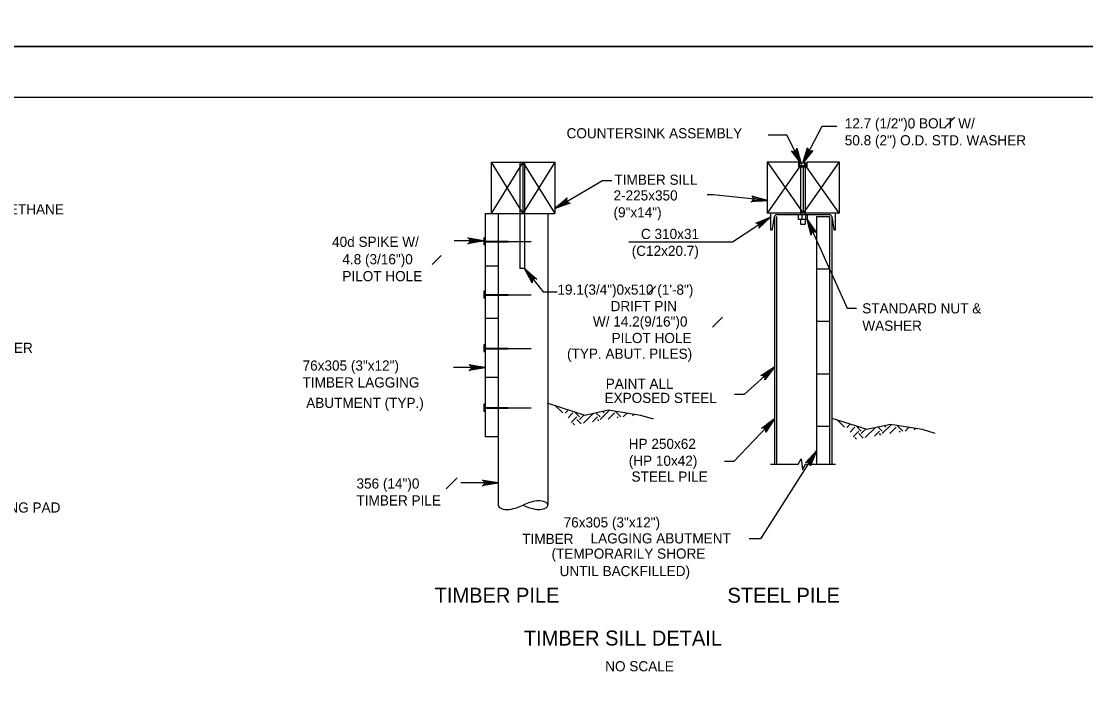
# Model space of a CAD drawing. Extents: x 638175 to 640495, y 294277 to 298435.
# Drawn here: x 639576.6 to 639891.2, y 297058.7 to 297255 of the extents above; entities that cross this region are included whole.
import ezdxf

# ---------------------------------------------------------------- set-up
doc = ezdxf.new("R2010")
doc.units = 0
for name, color, linetype in [('2', 7, 'Continuous'), ('3', 7, 'Continuous'), ('PLT-BNDY', 7, 'Continuous')]:
    doc.layers.add(name, color=color, linetype=linetype)

msp = doc.modelspace()

# ---------------------------------------------------------------- linework, layer by layer
at = {"layer": '2'}
for p, q in [((639316.46, 297232.46), (640102.46, 297232.46)), ((639715.43, 297213.26), (639734.33, 297213.26)), ((639715.44, 297213.26), (639724.88, 297198.14)), ((639724.88, 297213.26), (639715.44, 297198.14)), ((639715.44, 297213.26), (639715.44, 297198.14)), ((639723.92, 297213.26), (639723.92, 297181.85)), ((639724.88, 297213.26), (639724.88, 297198.14)), ((639734.33, 297213.26), (639724.88, 297198.14)), ((639724.88, 297213.26), (639734.33, 297198.14)), ((639725.37, 297213.26), (639725.37, 297181.85)), ((639734.33, 297213.26), (639734.33, 297198.14)), ((639797.03, 297213.36), (639797.03, 297198.23)), ((639797.03, 297213.36), (639807.68, 297198.23)), ((639797.03, 297213.36), (639806.31, 297213.36)), ((639797.03, 297213.36), (639800.91, 297213.36)), ((639806.31, 297213.36), (639806.31, 297211.9)), ((639806.59, 297212.27), (639806.59, 297212.84)), ((639808.35, 297213.02), (639806.84, 297213.02)), ((639807.11, 297212.84), (639807.11, 297212.27)), ((639818.34, 297213.36), (639807.68, 297198.23)), ((639808.1, 297212.84), (639808.1, 297212.27)), ((639808.58, 297212.27), (639808.58, 297212.84)), ((639808.92, 297213.36), (639818.34, 297213.36)), ((639818.34, 297213.36), (639818.34, 297198.23)), ((639806.66, 297211.9), (639797.03, 297198.23)), ((639806.31, 297212.27), (639808.92, 297212.27)), ((639806.89, 297211.9), (639806.89, 297197.77)), ((639807.68, 297211.9), (639807.68, 297198.23)), ((639808.34, 297211.9), (639808.34, 297197.77)), ((639818.34, 297198.23), (639808.71, 297211.9)), ((639734.33, 297199.6), (639748.41, 297207.81)), ((639748.41, 297207.81), (639751.18, 297207.81)), ((639713.66, 297198.14), (639717.54, 297198.14)), ((639713.67, 297198.14), (639713.67, 297132)), ((639715.44, 297198.14), (639734.33, 297198.14)), ((639717.54, 297198.14), (639717.54, 297111.82)), ((639732.23, 297198.14), (639732.23, 297111.82)), ((639818.34, 297198.23), (639797.03, 297198.23)), ((639798.08, 297198.23), (639798.08, 297193.24)), ((639798.61, 297193.51), (639799.23, 297197.22)), ((639799.23, 297197.22), (639799.23, 297123.92)), ((639799.86, 297197.22), (639799.86, 297123.92)), ((639799.88, 297197.77), (639815.51, 297197.77)), ((639807.42, 297196.32), (639807.42, 297197.77)), ((639808.49, 297196.32), (639808.49, 297197.77)), ((639811.65, 297197.22), (639811.65, 297123.92)), ((639811.65, 297197.22), (639815.52, 297197.22)), ((639815.52, 297197.22), (639815.52, 297123.92)), ((639816.15, 297197.22), (639816.15, 297123.92)), ((639816.15, 297197.22), (639816.77, 297193.51)), ((639817.3, 297193.24), (639817.3, 297198.23)), ((639806.89, 297196.32), (639806.89, 297194.92)), ((639806.89, 297194.92), (639808.34, 297194.92)), ((639808.34, 297196.32), (639808.34, 297194.92)), ((639798.08, 297193.24), (639798.29, 297193.24)), ((639817.1, 297193.24), (639817.3, 297193.24)), ((639713.68, 297190.05), (639727.3, 297189.85)), ((639713.68, 297189.64), (639727.3, 297189.85)), ((639713.66, 297182.63), (639717.54, 297182.63)), ((639725.37, 297181.85), (639723.92, 297181.85)), ((639811.65, 297181.71), (639815.52, 297181.71)), ((639713.68, 297174.23), (639727.3, 297174.02)), ((639713.68, 297173.82), (639727.3, 297174.02)), ((639713.66, 297167.11), (639717.54, 297167.11)), ((639811.65, 297166.2), (639815.52, 297166.2)), ((639713.68, 297158.36), (639727.3, 297158.15)), ((639713.68, 297157.95), (639727.3, 297158.15)), ((639799.23, 297152.64), (639790.22, 297144.51)), ((639811.65, 297150.69), (639815.52, 297150.69)), ((639717.54, 297149.56), (639713.67, 297149.56)), ((639790.22, 297144.51), (639787.45, 297144.51)), ((639713.68, 297140.8), (639727.31, 297140.59)), ((639713.68, 297140.39), (639727.31, 297140.59)), ((639736.61, 297139.09), (639734.42, 297141.27)), ((639737.3, 297139.02), (639738.32, 297140.03)), ((639738.23, 297137.65), (639739.66, 297139.09)), ((639739.16, 297136.29), (639740.81, 297137.94)), ((639741.57, 297137.94), (639740.03, 297139.49)), ((639742.09, 297135.9), (639740.81, 297137.18)), ((639741.57, 297137.18), (639742.95, 297138.56)), ((639742.72, 297136.03), (639745.72, 297139.03)), ((639745.44, 297136.45), (639746.93, 297137.94)), ((639747.69, 297137.94), (639746.45, 297139.18)), ((639747.33, 297136.77), (639746.93, 297137.18)), ((639747.69, 297137.18), (639750.45, 297139.93)), ((639748.84, 297139.09), (639748.34, 297139.59)), ((639750.03, 297137.22), (639751.9, 297139.09)), ((639753.81, 297137.94), (639752.08, 297139.67)), ((639752.75, 297137.65), (639753.05, 297137.94)), ((639754.53, 297137.9), (639755.73, 297139.1)), ((639754.96, 297139.09), (639754.8, 297139.24)), ((639757.21, 297138.29), (639757.71, 297138.78)), ((639819.93, 297134.88), (639817.75, 297137.06)), ((639740.13, 297135.57), (639739.66, 297136.03)), ((639811.65, 297135.18), (639815.52, 297135.18)), ((639820.63, 297134.81), (639821.65, 297135.82)), ((639821.56, 297133.44), (639822.99, 297134.88)), ((639824.9, 297133.73), (639823.36, 297135.28)), ((639824.9, 297132.97), (639826.28, 297134.35)), ((639826.05, 297131.82), (639829.05, 297134.82)), ((639831.02, 297133.73), (639829.78, 297134.97)), ((639831.02, 297132.97), (639833.78, 297135.72)), ((639832.17, 297134.88), (639831.67, 297135.38)), ((639833.36, 297133.01), (639835.23, 297134.88)), ((639837.14, 297133.73), (639835.41, 297135.46)), ((639837.86, 297133.69), (639839.06, 297134.88)), ((639838.28, 297134.88), (639838.13, 297135.03)), ((639840.54, 297134.08), (639841.04, 297134.57)), ((639717.54, 297132), (639713.67, 297132)), ((639822.49, 297132.08), (639824.14, 297133.73)), ((639823.46, 297131.36), (639822.99, 297131.82)), ((639825.42, 297131.68), (639824.14, 297132.97)), ((639828.77, 297132.24), (639830.26, 297133.73)), ((639830.66, 297132.56), (639830.26, 297132.97)), ((639836.08, 297133.44), (639836.37, 297133.73)), ((639806.19, 297123.92), (639807.15, 297125.48)), ((639807.15, 297125.48), (639807.48, 297122.27)), ((639798.08, 297123.92), (639806.19, 297123.92)), ((639807.48, 297122.27), (639808.37, 297123.92)), ((639808.37, 297123.92), (639817.29, 297123.92))]:
    msp.add_line(p, q, dxfattribs=at)
for points in [[(639806.31, 297211.9), (639808.92, 297211.9), (639808.92, 297213.36)], [(639731.98, 297142.01), (639732.23, 297141.97), (639743.18, 297138.48), (639750.15, 297139.98), (639759.6, 297138.48), (639763.32, 297137.35)], [(639816.15, 297137.57), (639826.51, 297134.27), (639833.48, 297135.77), (639842.93, 297134.27), (639846.65, 297133.14)]]:
    msp.add_lwpolyline(points, dxfattribs=at)
for points in [[(639736.95, 297200.6), (639736.49, 297201.39), (639734.33, 297199.6)], [(639806.31, 297197.77), (639808.92, 297197.77), (639808.92, 297196.32), (639806.31, 297196.32)], [(639713.27, 297190.9), (639713.27, 297188.92), (639713.68, 297188.92), (639713.68, 297190.9)], [(639713.27, 297175.08), (639713.27, 297173.1), (639713.68, 297173.1), (639713.68, 297175.08)], [(639713.27, 297159.21), (639713.27, 297157.23), (639713.68, 297157.23), (639713.68, 297159.21)], [(639796.87, 297151.12), (639797.49, 297150.44), (639799.23, 297152.64)], [(639713.27, 297141.65), (639713.27, 297139.67), (639713.68, 297139.67), (639713.68, 297141.65)]]:
    msp.add_lwpolyline(points, close=True, dxfattribs=at)
for centre, radius, start, end in [((639806.85, 297212.74), 0.276, 88.1729, 158.7131), ((639806.85, 297212.74), 0.276, 21.2869, 88.1729), ((639807.6, 297212.23), 0.791, 51.05, 128.95), ((639808.34, 297212.76), 0.251, 17.4518, 162.5482), ((639799.88, 297197.12), 0.654, 90.0372, 170.4628), ((639815.51, 297197.12), 0.654, 9.5, 90), ((639798.29, 297193.56), 0.329, 270.2863, 350.2137), ((639817.1, 297193.56), 0.327, 189.5372, 269.9628)]:
    msp.add_arc(centre, radius, start, end, dxfattribs=at)
for centre, major_axis, start_param, end_param in [((639732.23, 297108.15), (10.39, 0), 1.89032, 2.356194), ((639729.63, 297111.82), (2.6, 0), 4.455588, 8.110783), ((639720.14, 297111.82), (-2.6, 0), 0, 1.827597), ((639717.54, 297115.5), (-10.39, 0), 1.89032, 2.356194), ((639732.23, 297115.5), (10.39, 0), 3.926991, 4.392865)]:
    msp.add_ellipse(centre, major_axis=major_axis, ratio=0.5, start_param=start_param, end_param=end_param, dxfattribs=at)
at = {"layer": '3'}
for p, q in [((639849.36, 297223.37), (639852.55, 297226.56)), ((639813.34, 297223.97), (639817.67, 297223.97)), ((639802.89, 297221.22), (639797.39, 297221.22)), ((639781.1, 297203.62), (639779.28, 297203.62)), ((639797.03, 297201.93), (639781.1, 297203.62)), ((639798.08, 297196.99), (639786.77, 297189.66)), ((639786.77, 297189.66), (639756.17, 297189.66)), ((639697.99, 297183.05), (639700.66, 297185.72)), ((639725.37, 297181.81), (639730.83, 297174.93)), ((639730.83, 297174.93), (639734.97, 297174.93)), ((639761.66, 297174.13), (639764.18, 297176.64)), ((639820.69, 297170.07), (639823.46, 297170.07)), ((639780.94, 297164.5), (639783.9, 297167.46)), ((639799.23, 297137.34), (639787.22, 297124.77)), ((639811.65, 297127.85), (639795.12, 297101.9)), ((639787.22, 297124.77), (639784.45, 297124.77)), ((639702.2, 297116.68), (639705.44, 297119.91)), ((639795.12, 297101.9), (639791.71, 297101.9))]:
    msp.add_line(p, q, dxfattribs=at)
for points in [[(639807.6, 297213.02), (639813.34, 297223.97)], [(639807.11, 297212.84), (639802.89, 297221.22)], [(639807.11, 297212.84), (639804.23, 297216.61), (639804.62, 297216.4), (639804.98, 297216.37), (639805.28, 297216.47), (639805.53, 297216.66), (639805.73, 297216.96), (639805.79, 297217.4), (639807.11, 297212.84), (639805.73, 297216.96), (639805.53, 297216.66), (639807.11, 297212.84), (639805.28, 297216.47), (639804.98, 297216.37), (639807.11, 297212.84), (639804.62, 297216.4)], [(639807.6, 297213.02), (639808.99, 297217.55), (639809.05, 297217.12), (639809.24, 297216.81), (639809.49, 297216.62), (639809.79, 297216.52), (639810.15, 297216.54), (639810.54, 297216.74), (639807.6, 297213.02), (639810.15, 297216.54), (639809.79, 297216.52), (639807.6, 297213.02), (639809.49, 297216.62), (639809.24, 297216.81), (639807.6, 297213.02), (639809.05, 297217.12)], [(639797.03, 297201.93), (639792.3, 297201.55), (639792.69, 297201.76), (639792.9, 297202.05), (639792.99, 297202.36), (639792.97, 297202.67), (639792.82, 297203), (639792.49, 297203.29), (639797.03, 297201.93), (639792.82, 297203), (639792.97, 297202.67), (639797.03, 297201.93), (639792.99, 297202.36), (639792.9, 297202.05), (639797.03, 297201.93), (639792.69, 297201.76)], [(639734.33, 297199.6), (639737.92, 297202.7), (639737.73, 297202.31), (639737.73, 297201.94), (639737.84, 297201.65), (639738.05, 297201.4), (639738.36, 297201.23), (639738.8, 297201.19), (639734.33, 297199.6), (639738.36, 297201.23), (639738.05, 297201.4), (639734.33, 297199.6), (639737.84, 297201.65), (639737.73, 297201.94), (639734.33, 297199.6), (639737.73, 297202.31)], [(639798.08, 297196.99), (639794.65, 297193.72), (639794.81, 297194.12), (639794.8, 297194.49), (639794.67, 297194.78), (639794.46, 297195.01), (639794.13, 297195.17), (639793.7, 297195.19), (639798.08, 297196.99), (639794.13, 297195.17), (639794.46, 297195.01), (639798.08, 297196.99), (639794.67, 297194.78), (639794.8, 297194.49), (639798.08, 297196.99), (639794.81, 297194.12)], [(639808.92, 297196.32), (639820.69, 297170.07)], [(639808.92, 297196.32), (639811.62, 297192.42), (639811.25, 297192.65), (639810.89, 297192.69), (639810.58, 297192.61), (639810.32, 297192.44), (639810.11, 297192.14), (639810.03, 297191.71), (639808.92, 297196.32), (639810.11, 297192.14), (639810.32, 297192.44), (639808.92, 297196.32), (639810.58, 297192.61), (639810.89, 297192.69), (639808.92, 297196.32), (639811.25, 297192.65)], [(639713.27, 297190.02), (639708.61, 297189.15), (639708.79, 297189.27), (639708.97, 297189.4), (639709.06, 297189.56), (639709.15, 297189.71), (639709.18, 297189.87), (639709.21, 297190.02), (639709.18, 297190.18), (639709.15, 297190.34), (639709.06, 297190.49), (639708.97, 297190.65), (639708.79, 297190.77), (639708.61, 297190.9), (639713.27, 297190.02), (639708.79, 297190.77), (639708.97, 297190.65), (639713.27, 297190.02), (639709.06, 297190.49), (639709.15, 297190.34), (639713.27, 297190.02), (639709.18, 297190.18), (639709.21, 297190.02), (639713.27, 297190.02), (639709.18, 297189.87), (639709.15, 297189.71), (639713.27, 297190.02), (639709.06, 297189.56), (639708.97, 297189.4), (639713.27, 297190.02), (639708.79, 297189.27)], [(639713.27, 297190.02), (639704.58, 297190.02)], [(639725.37, 297181.81), (639728.95, 297178.71), (639728.53, 297178.84), (639728.17, 297178.79), (639727.9, 297178.63), (639727.68, 297178.4), (639727.55, 297178.06), (639727.58, 297177.62), (639725.37, 297181.81), (639727.55, 297178.06), (639727.68, 297178.4), (639725.37, 297181.81), (639727.9, 297178.63), (639728.17, 297178.79), (639725.37, 297181.81), (639728.53, 297178.84)], [(639713.67, 297152.53), (639709.01, 297151.65), (639709.18, 297151.78), (639709.36, 297151.9), (639709.46, 297152.06), (639709.55, 297152.22), (639709.58, 297152.37), (639709.6, 297152.53), (639709.58, 297152.68), (639709.55, 297152.84), (639709.46, 297153), (639709.36, 297153.15), (639709.18, 297153.28), (639709.01, 297153.4), (639713.67, 297152.53), (639709.18, 297153.28), (639709.36, 297153.15), (639713.67, 297152.53), (639709.46, 297153), (639709.55, 297152.84), (639713.67, 297152.53), (639709.58, 297152.68), (639709.6, 297152.53), (639713.67, 297152.53), (639709.58, 297152.37), (639709.55, 297152.22), (639713.67, 297152.53), (639709.46, 297152.06), (639709.36, 297151.9), (639713.67, 297152.53), (639709.18, 297151.78)], [(639713.67, 297152.53), (639704.3, 297152.53)], [(639799.23, 297152.64), (639796.36, 297148.87), (639796.46, 297149.29), (639796.39, 297149.65), (639796.22, 297149.92), (639795.97, 297150.11), (639795.62, 297150.22), (639795.19, 297150.16), (639799.23, 297152.64), (639795.62, 297150.22), (639795.97, 297150.11), (639799.23, 297152.64), (639796.22, 297149.92), (639796.39, 297149.65), (639799.23, 297152.64), (639796.46, 297149.29)], [(639799.23, 297137.34), (639796.65, 297133.37), (639796.71, 297133.8), (639796.62, 297134.15), (639796.43, 297134.4), (639796.16, 297134.58), (639795.81, 297134.66), (639795.38, 297134.57), (639799.23, 297137.34), (639795.81, 297134.66), (639796.16, 297134.58), (639799.23, 297137.34), (639796.43, 297134.4), (639796.62, 297134.15), (639799.23, 297137.34), (639796.71, 297133.8)], [(639811.65, 297127.85), (639809.88, 297123.45), (639809.86, 297123.88), (639809.7, 297124.21), (639809.46, 297124.42), (639809.17, 297124.54), (639808.81, 297124.56), (639808.41, 297124.39), (639811.65, 297127.85), (639808.81, 297124.56), (639809.17, 297124.54), (639811.65, 297127.85), (639809.46, 297124.42), (639809.7, 297124.21), (639811.65, 297127.85), (639809.86, 297123.88)], [(639717.54, 297118.38), (639706.51, 297118.38)], [(639717.54, 297118.38), (639712.88, 297117.5), (639713.06, 297117.63), (639713.24, 297117.75), (639713.33, 297117.91), (639713.42, 297118.07), (639713.45, 297118.22), (639713.48, 297118.38), (639713.45, 297118.53), (639713.42, 297118.69), (639713.33, 297118.85), (639713.24, 297119), (639713.06, 297119.13), (639712.88, 297119.25), (639717.54, 297118.38), (639713.06, 297119.13), (639713.24, 297119), (639717.54, 297118.38), (639713.33, 297118.85), (639713.42, 297118.69), (639717.54, 297118.38), (639713.45, 297118.53), (639713.48, 297118.38), (639717.54, 297118.38), (639713.45, 297118.22), (639713.42, 297118.07), (639717.54, 297118.38), (639713.33, 297117.91), (639713.24, 297117.75), (639717.54, 297118.38), (639713.06, 297117.63)]]:
    msp.add_lwpolyline(points, dxfattribs=at)
for points in [[(639794.59, 297202.65), (639794.5, 297201.73), (639797.3, 297201.91)], [(639795.51, 297195.87), (639796.01, 297195.09), (639798.08, 297196.98)], [(639796.99, 297135.66), (639797.66, 297135.02), (639799.23, 297137.34)], [(639809.77, 297125.76), (639810.55, 297125.26), (639811.65, 297127.85)]]:
    msp.add_lwpolyline(points, close=True, dxfattribs=at)
at = {"layer": 'PLT-BNDY'}
for points in [[(639276.46, 297841.46), (640117.46, 297841.46), (640117.46, 297247.46), (639276.46, 297247.46)], [(639276.46, 297247.46), (640117.46, 297247.46), (640117.46, 296653.46), (639276.46, 296653.46)]]:
    msp.add_lwpolyline(points, close=True, dxfattribs=at)

# ---------------------------------------------------------------- texts
at = {"layer": '3'}
for s, height, p in [('12.7 (1/2")0 BOLT W/', 3, (639820.01, 297223.26)), ('COUNTERSINK ASSEMBLY', 3, (639737.76, 297220.33)), ('50.8 (2") O.D. STD. WASHER', 3, (639820.01, 297218.26)), ('TIMBER SILL', 3, (639751.92, 297206.59)), ('2-225x350', 3, (639751.64, 297201.95)), ('152 um (6 MIL) POLYURETHANE', 3, (639528.07, 297197.83)), ('(9"x14")', 3, (639751.64, 297196.95)), ('40d SPIKE W/', 3, (639668.44, 297188.23)), ('C 310x31', 3, (639759.75, 297190.55)), ('(C12x20.7)', 3, (639757.02, 297185.55)), ('4.8 (3/16")0', 3, (639671.48, 297183.07)), ('PILOT HOLE', 3, (639671.48, 297178.07)), ('19.1(3/4")0x510 (1\'-8")', 3, (639735.06, 297174.08)), ('DRIFT PIN', 3, (639750.78, 297169.2)), ('STANDARD NUT &', 3, (639825.16, 297168.54)), ('W/ 14.2(9/16")0', 3, (639745.55, 297164.65)), ('WASHER', 3, (639825.2, 297163.41)), ('PILOT HOLE', 3, (639751.07, 297159.77)), ('BEARING STIFFENER', 3, (639538.51, 297156.85)), ('(TYP. ABUT. PILES)', 3, (639737.89, 297155.12)), ('76x305 (3"x12")', 3, (639659.72, 297151.62)), ('TIMBER LAGGING', 3, (639659.72, 297146.62)), ('PAINT ALL', 3, (639749.34, 297146.23)), ('ABUTMENT (TYP.)', 3, (639660.79, 297140.58)), ('EXPOSED STEEL', 3, (639748.98, 297142.05)), ('HP 250x62', 3, (639756.14, 297128.46)), ('(HP 10x42)', 3, (639756.14, 297123.46)), ('STEEL PILE', 3, (639756.97, 297118.78)), ('356 (14")0', 3, (639675.66, 297116.72)), ('ELASTOMERIC BEARING PAD', 3, (639530.83, 297109.63)), ('TIMBER PILE', 3, (639675.66, 297111.72)), ('76x305 (3"x12")', 3, (639736.9, 297105.23)), ('TIMBER', 3, (639724.66, 297100.35)), ('LAGGING ABUTMENT', 3, (639744.86, 297100.5)), ('(TEMPORARILY SHORE ', 3, (639733.32, 297095.99)), ('UNTIL BACKFILLED)', 3, (639735.7, 297090.83)), ('TIMBER PILE', 4.4292, (639698.78, 297082.97)), ('STEEL PILE', 4.429, (639785.33, 297082.95)), ('TIMBER SILL DETAIL', 4.4292, (639725.13, 297070.29)), ('NO SCALE', 3, (639749.18, 297062.67))]:
    msp.add_text(s, height=height, dxfattribs=at).set_placement(p)

doc.saveas('drawing.dxf')
